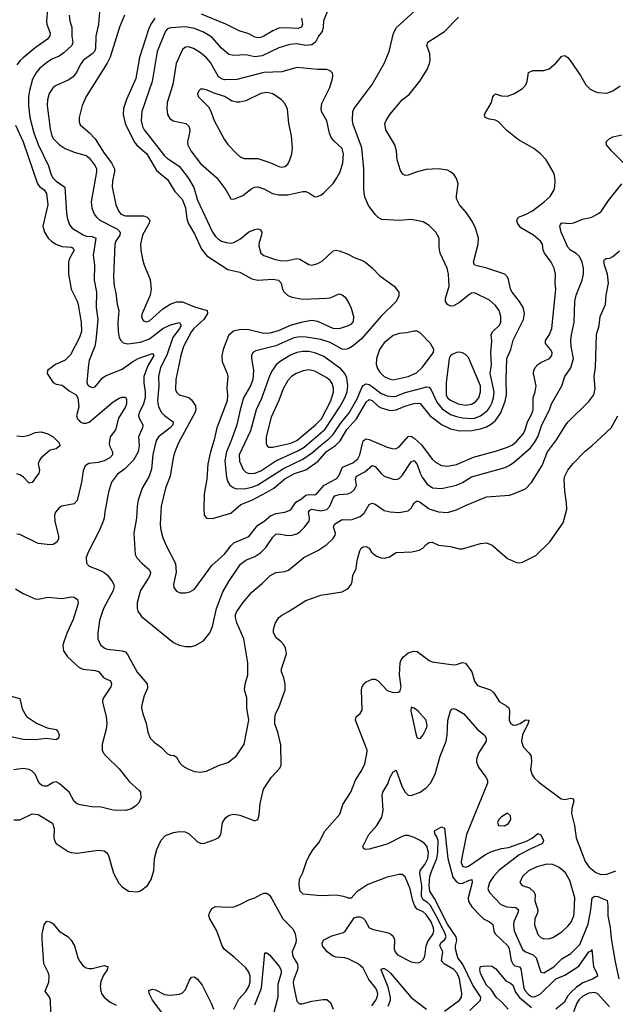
# Model space of a CAD drawing. Header units: inches. Extents: x 1682530 to 1839546, y 640742 to 791647.
# Tile 358 of 656: x 1730788 to 1734746, y 722022 to 728560. Entities that reach past the tile are written whole.
import ezdxf

# ---------------------------------------------------------------- set-up
doc = ezdxf.new("R2010")
doc.units = ezdxf.units.IN
doc.header["$MEASUREMENT"] = 0
doc.layers.add('B7732', color=7, linetype='Continuous')

msp = doc.modelspace()

# ---------------------------------------------------------------- linework, layer by layer
at = {"layer": 'B7732', "color": 5}
for points, elevation in [([(1732846, 728650), (1732807.5, 728552.5), (1732805.3, 728510), (1732797.6, 728482.4), (1732773.5, 728450), (1732753, 728410), (1732730, 728393.4), (1732690, 728388.8), (1732630, 728399), (1732583.9, 728396.1), (1732510, 728373.9), (1732399.7, 728320.3), (1732350, 728313.2), (1732290, 728326.5), (1732210, 728321.4), (1732178.7, 728330), (1732130, 728371.8), (1732064.7, 728444.7), (1732010, 728476.4), (1731950, 728501.6), (1731890, 728513.7), (1731793.2, 728506.8), (1731770, 728498.8), (1731757, 728483), (1731701.8, 728350), (1731668.8, 728150), (1731600.1, 727950), (1731595.8, 727890), (1731604.7, 727850), (1731614.2, 727830), (1731750, 727657.1), (1731770, 727638.6), (1731846.6, 727586.6), (1731907.6, 727510), (1731945.7, 727445.7), (1731970, 727361.7), (1732068.8, 727150), (1732090, 727119.7), (1732110, 727102), (1732130, 727090.2), (1732161.2, 727081.2), (1732190, 727077.4), (1732210, 727080.6), (1732254.8, 727105.2), (1732310, 727151.8), (1732350, 727168), (1732370.5, 727170.5), (1732386.8, 727166.8), (1732396.3, 727150), (1732395.5, 727130), (1732379, 727081), (1732378, 727058), (1732390.4, 727010), (1732410, 726993.7), (1732488.2, 726968.2), (1732530, 726959.8), (1732570, 726961), (1732630, 726974.7), (1732650, 726969.1), (1732710, 726934.3), (1732730, 726930.3), (1732770, 726940.3), (1732801.2, 726958.8), (1732870, 727024.9), (1732890, 727030.7), (1732910, 727024.9), (1732970, 727003.8), (1733010, 726980.4), (1733070, 726958.4), (1733090, 726944.9), (1733130, 726911.8), (1733180.3, 726860.3), (1733277.3, 726790), (1733307.7, 726750), (1733307.7, 726727.7), (1733288.8, 726690), (1733190, 726591.1), (1733058.8, 726441.2), (1733004.9, 726395.1), (1732970, 726374.6), (1732950, 726370.6), (1732930, 726373.2), (1732850, 726416.6), (1732790, 726437.1), (1732691.7, 726451.7), (1732650, 726453.4), (1732610, 726447.1), (1732490, 726394.2), (1732357.8, 726362.2), (1732337.1, 726350), (1732329.2, 726330.8), (1732328.3, 726311.7), (1732342.1, 726230), (1732337.2, 726170), (1732321.1, 726130), (1732274.8, 726050), (1732252.3, 725970), (1732231.3, 725870), (1732196.4, 725770), (1732162.4, 725690), (1732151.7, 725630), (1732162.4, 725522.4), (1732170.8, 725490.8), (1732183.9, 725470), (1732210, 725451.9), (1732230, 725446.1), (1732290, 725448.1), (1732330, 725456.3), (1732370, 725472.2), (1732540.8, 725579.2), (1732670, 725641.1), (1732734.2, 725685.8), (1732786.6, 725733.4), (1732843.3, 725776.7), (1732870, 725806.1), (1732920.4, 725879.6), (1732976.6, 725950), (1733030, 726043.5), (1733061.6, 726118.4), (1733070, 726131.6), (1733090, 726141.8), (1733110, 726137.9), (1733130, 726125.4), (1733190, 726079.1), (1733230, 726063.6), (1733270, 726057.6), (1733290, 726061), (1733350, 726085.1), (1733470, 726116.8), (1733490, 726121.9), (1733510, 726119.3), (1733522.8, 726102.8), (1733559.8, 726019.8), (1733595.5, 725975.5), (1733650, 725938.9), (1733690, 725924.4), (1733730, 725917.2), (1733790, 725912.6), (1733810, 725915.3), (1733849.6, 725930.4), (1733895.7, 725964.3), (1733912.9, 725987.1), (1733925.6, 726014.4), (1733936.6, 726050), (1733941.6, 726090), (1733914.9, 726210), (1733922.5, 726270), (1733919.2, 726350), (1733925, 726425), (1733921, 726470), (1733931.1, 726490), (1733973.5, 726530), (1733984.2, 726550), (1733986.2, 726590), (1733974.4, 726630), (1733950, 726663.5), (1733910, 726696.8), (1733810, 726745.6), (1733790, 726743.6), (1733770, 726731.5), (1733710, 726682.6), (1733670, 726660.5), (1733650, 726658.4), (1733630, 726669.5), (1733618.4, 726690), (1733617.6, 726710), (1733641, 726790), (1733637.2, 726870), (1733628.4, 726910), (1733581.7, 727010), (1733575.8, 727050), (1733574.7, 727110), (1733554.3, 727150), (1733510, 727194.7), (1733470, 727216.9), (1733390, 727233.6), (1733310, 727226), (1733194.2, 727234.2), (1733170, 727246), (1733150, 727266), (1733105.6, 727325.6), (1733081.4, 727381.4), (1733074, 727430), (1733073.8, 727570), (1733061.4, 727710), (1733004.6, 727864.6), (1732999.4, 727890), (1733000.9, 727950), (1733009.8, 727970), (1733129.2, 728129.2), (1733209.7, 728270), (1733242.6, 728350), (1733271.2, 728470), (1733291, 728509), (1733510, 728708.5)], 740), ([(1730973.2, 728630), (1730965.9, 728550), (1730968.1, 728530), (1730990.8, 728470.8), (1730987.9, 728452.1), (1730972.4, 728430), (1730890, 728373.1), (1730810, 728306.5), (1730791.4, 728290), (1730770, 728260.8)], 620), ([(1731317.3, 728610), (1731311.2, 728531.2), (1731293.4, 728450), (1731292.5, 728370), (1731285, 728350), (1731270, 728333.2), (1731210, 728288.5), (1731190, 728261.3), (1731166, 728210), (1731140.5, 728179.5), (1731110, 728158.2), (1731030, 728123.1), (1731010, 728109.7), (1730983.8, 728070), (1730971.8, 728028.2), (1730971, 727990), (1730990, 727834.8), (1731001.7, 727790), (1731012.1, 727770), (1731050, 727732), (1731090, 727704.5), (1731150, 727681.5), (1731230, 727658.9), (1731250, 727643.2), (1731290.1, 727590), (1731298, 727570), (1731298.7, 727550), (1731262.7, 727350), (1731267.6, 727310), (1731282.6, 727270), (1731297.6, 727250), (1731320.9, 727230), (1731437.8, 727170), (1731456.5, 727150), (1731453.5, 727130), (1731425.8, 727090), (1731421, 727070), (1731410.9, 726850.9), (1731416, 726790), (1731427.3, 726747.3), (1731436.5, 726670), (1731446.5, 726630), (1731439.7, 726550), (1731442.2, 726490), (1731450, 726450.8), (1731459.5, 726430), (1731474.8, 726414.8), (1731507.3, 726407.3), (1731590, 726418.3), (1731650, 726440.3), (1731739.9, 726510), (1731790, 726534.6), (1731849.2, 726549.2), (1731860.5, 726530), (1731851, 726510), (1731806.6, 726450), (1731766.5, 726333.5), (1731724.2, 726250), (1731710.7, 726190), (1731712.4, 726130), (1731704.8, 726030), (1731710.1, 725990), (1731730, 725952.6), (1731750, 725931.1), (1731808.9, 725890), (1731804.7, 725870), (1731787.8, 725850), (1731710.2, 725790), (1731694, 725766), (1731673.7, 725673.7), (1731664.8, 725575.2), (1731648.2, 725530), (1731602.6, 725450), (1731575.9, 725370), (1731569.2, 725330), (1731563.5, 725250), (1731546, 725150), (1731556.4, 725010), (1731566.5, 724986.5), (1731601.1, 724950), (1731648.9, 724910), (1731656.2, 724890), (1731653.5, 724870), (1731642.7, 724850), (1731590.1, 724770), (1731569.2, 724690), (1731567.7, 724650), (1731572.1, 724632.1), (1731598.4, 724598.4), (1731810, 724424.9), (1731847.2, 724407.2), (1731890, 724398.4), (1731930, 724397.1), (1731954.5, 724405.5), (1732010, 724435.5), (1732051.9, 724488.1), (1732070, 724530.8), (1732096.2, 724650), (1732138.7, 724761.3), (1732177.4, 724830), (1732255.4, 724944.6), (1732290, 724972.3), (1732350, 724995.9), (1732390, 725021.2), (1732424.4, 725055.6), (1732470, 725124.9), (1732490, 725143.9), (1732510, 725147.3), (1732556.6, 725136.6), (1732590, 725134.3), (1732630, 725146.7), (1732650, 725160.5), (1732681, 725190), (1732710.7, 725230), (1732714.4, 725250), (1732707.5, 725290), (1732715.9, 725304.1), (1732730, 725311), (1732790, 725299.6), (1732830, 725308.1), (1732849.5, 725330.5), (1732870, 725384), (1732882.2, 725397.8), (1732910, 725407.3), (1732967.9, 725412.1), (1732990, 725421.1), (1733010, 725438), (1733021.6, 725458.4), (1733025, 725470), (1733020.2, 725510), (1733025.5, 725530), (1733081.8, 725558.2), (1733130, 725599.7), (1733150, 725592.3), (1733190, 725546.3), (1733210, 725530.2), (1733269.3, 725509.3), (1733290, 725508.1), (1733310, 725514.7), (1733330, 725533.8), (1733390, 725625.2), (1733410, 725633), (1733430, 725607.2), (1733448.6, 725548.6), (1733461.8, 725521.8), (1733496.7, 725476.7), (1733532.1, 725452.1), (1733590, 725448), (1733690, 725468.7), (1733730, 725486.3), (1733790, 725523.7), (1734014.1, 725585.9), (1734041.1, 725598.9), (1734076, 725624), (1734183, 725717), (1734210, 725751.8), (1734231.9, 725790), (1734257.1, 725870), (1734308.9, 725970), (1734322, 726010), (1734389.8, 726130), (1734410.9, 726190), (1734451, 726249), (1734468.4, 726310), (1734452.9, 726390), (1734450.6, 726430), (1734455, 726470), (1734473.2, 726550), (1734477.8, 726690), (1734486.8, 726730), (1734525.3, 726830), (1734534, 726870), (1734535.5, 726910), (1734526.3, 726950), (1734507.9, 726987.9), (1734486.8, 727006.8), (1734448.2, 727030), (1734429.9, 727049.9), (1734386.2, 727150), (1734378, 727190), (1734380.7, 727199.3), (1734390, 727210.3), (1734447.9, 727207.9), (1734467.7, 727212.3), (1734530, 727236.5), (1734590, 727248.4), (1734629.7, 727270.3), (1734652.6, 727287.4), (1734700.9, 727359.1), (1734790, 727470.2)], 660), ([(1731116.6, 728590), (1731121.7, 728550), (1731133.9, 728510), (1731133.9, 728450), (1731140.6, 728410), (1731133.8, 728390), (1731080.7, 728339.3), (1731050, 728318.3), (1731002.6, 728297.4), (1730965.6, 728274.4), (1730922.7, 728237.3), (1730894.4, 728205.6), (1730873.9, 728166.1), (1730853.3, 728090), (1730846.7, 728050), (1730845.5, 727990), (1730855.9, 727910), (1730881, 727810), (1730911.7, 727731.7), (1730979.8, 727590), (1730997.5, 727530), (1731008.4, 727510), (1731030, 727487.2), (1731088.2, 727448.2), (1731098, 727278), (1731103.6, 727243.6), (1731118.2, 727198.2), (1731135.8, 727175.8), (1731210.7, 727130.7), (1731230, 727123.7), (1731270, 727121.2), (1731293.4, 727110), (1731276.8, 726996.8), (1731284.6, 726930), (1731283, 726830), (1731299.2, 726750), (1731295.1, 726650), (1731306.4, 726570), (1731294.5, 726430), (1731287.4, 726392.6), (1731250, 726296.2), (1731244.5, 726270), (1731234.4, 726154.4), (1731238.8, 726138.8), (1731244.7, 726130), (1731270, 726118), (1731290, 726122.4), (1731338.2, 726181.8), (1731362.6, 726197.4), (1731470, 726240.4), (1731539.3, 726290), (1731575.8, 726310), (1731670, 726343.1), (1731679.7, 726330), (1731638.4, 726261.6), (1731613.9, 726190), (1731612.6, 726150), (1731622.3, 726090), (1731622.1, 726050), (1731610.4, 726009.6), (1731581.5, 725950), (1731578.5, 725930), (1731583.7, 725910), (1731606, 725870), (1731604.8, 725850), (1731577.3, 725790), (1731581.3, 725730), (1731575.5, 725690), (1731545.2, 725634.8), (1731484.2, 725575.8), (1731437.9, 725542.1), (1731398.5, 725490), (1731377.5, 725422.5), (1731353.4, 725293.4), (1731350.3, 725250), (1731343.7, 725230), (1731318, 725170), (1731244.4, 725030), (1731230.4, 724990), (1731232.4, 724952.4), (1731250, 724930.7), (1731330, 724901.1), (1731350, 724888.9), (1731370.8, 724870.8), (1731402.7, 724830), (1731414.3, 724810), (1731416.5, 724796.5), (1731408.4, 724770), (1731344.7, 724650), (1731317.7, 724570), (1731307.7, 724487.7), (1731308.2, 724448.2), (1731324.9, 724410), (1731349.2, 724389.2), (1731370, 724381.5), (1731469.2, 724369.2), (1731490, 724362), (1731504.5, 724344.5), (1731568.7, 724228.7), (1731634.3, 724150), (1731637.6, 724122.4), (1731615.8, 724070), (1731599.1, 724010), (1731598, 723990), (1731606, 723950), (1731628, 723890), (1731638.8, 723830), (1731654.8, 723790), (1731682.6, 723762.6), (1731730, 723727.7), (1731770, 723686), (1731790, 723676.4), (1731813.7, 723673.7), (1731830, 723664), (1731850, 723627.3), (1731870, 723604.9), (1731904.9, 723584.9), (1731948.7, 723568.7), (1731990, 723564.4), (1732030, 723570.4), (1732110, 723608), (1732170, 723628.7), (1732225.4, 723670), (1732279.7, 723750), (1732310.8, 723910), (1732296.9, 723990), (1732297.2, 724057.2), (1732282.6, 724110), (1732287.3, 724147.3), (1732304.1, 724210), (1732303.9, 724290), (1732278.2, 724450), (1732230, 724555.4), (1732221.4, 724590), (1732222.6, 724610), (1732230.4, 724629.6), (1732270, 724687.2), (1732330, 724758), (1732401.8, 724818.2), (1732450, 724867.2), (1732490, 724888.9), (1732550, 724896.9), (1732574.3, 724905.7), (1732676.2, 724990), (1732770, 725036.1), (1732830, 725074.9), (1732870, 725114.6), (1732883.7, 725136.3), (1732887.2, 725150), (1732874, 725190), (1732878.8, 725210), (1732930, 725242.1), (1732990, 725238.2), (1733050, 725261.3), (1733076.3, 725283.7), (1733110, 725341.3), (1733129.8, 725350.2), (1733150, 725342.4), (1733210, 725301.5), (1733250, 725292.6), (1733310, 725287.7), (1733370, 725299.6), (1733390, 725317), (1733410, 725352.4), (1733430, 725365.5), (1733450, 725356.6), (1733510, 725313.1), (1733530, 725305), (1733570, 725291.8), (1733630, 725288.2), (1733690, 725304.7), (1733750, 725334.2), (1733890, 725391), (1734043.7, 725403.7), (1734070, 725411.2), (1734150, 725444.6), (1734190, 725486), (1734259.9, 725600.1), (1734294.6, 725690), (1734354.4, 725770), (1734418.2, 725870), (1734433.3, 725890), (1734570, 726024), (1734603.1, 726070), (1734611.9, 726110), (1734606, 726190), (1734613.2, 726250), (1734619.8, 726470), (1734637.7, 726530), (1734644.8, 726590), (1734679.8, 726670), (1734684.1, 726730), (1734700.2, 726810), (1734693.6, 726870), (1734673.6, 726930), (1734670, 726958), (1734673.1, 726966.9), (1734685.7, 726974.3), (1734710, 726977.7), (1734730, 726986.7), (1734774.1, 727025.9)], 640), ([(1731485.1, 728590), (1731450.8, 728510), (1731390, 728311.1), (1731368.9, 728271.1), (1731229.1, 728050), (1731204, 727990), (1731183.6, 727910), (1731182.8, 727882.8), (1731190, 727861.6), (1731250, 727810.2), (1731290, 727768.3), (1731350, 727673.5), (1731397.6, 727610), (1731417.8, 727570), (1731418.4, 727550), (1731405.1, 727490), (1731401.7, 727450), (1731426, 727330), (1731443.5, 727290), (1731460.7, 727270), (1731490, 727257.2), (1731610, 727257.1), (1731635.8, 727250), (1731652.2, 727230), (1731647.5, 727210), (1731603, 727130), (1731591.2, 727070), (1731592.3, 727030), (1731603.9, 726970), (1731615.6, 726930), (1731655.8, 726835.8), (1731660.9, 726770), (1731655.2, 726730), (1731602, 726610), (1731598, 726590), (1731603.2, 726570), (1731610, 726561.7), (1731630, 726554.9), (1731650, 726560.7), (1731739.4, 726640.6), (1731787.7, 726672.3), (1731830, 726687.5), (1731870, 726687.3), (1731950, 726653.1), (1732034.3, 726630), (1732035.2, 726610), (1732011.9, 726570), (1731945, 726510), (1731929.6, 726490), (1731877, 726390), (1731858.7, 726330), (1731826.3, 726170), (1731824.4, 726104.4), (1731830, 726087.9), (1731848.6, 726068.6), (1731911.3, 726051.3), (1731930, 726036.9), (1731955.2, 725995.2), (1731958, 725970), (1731951.6, 725950), (1731843.7, 725750), (1731818.3, 725690), (1731807.4, 725650), (1731787.1, 725530), (1731756, 725450), (1731727.4, 725330), (1731722.2, 725210), (1731725.8, 725170), (1731740.1, 725120.1), (1731763.8, 725063.8), (1731824.4, 724950), (1731827.7, 724892.3), (1731809.1, 724809.1), (1731812.2, 724790), (1731830, 724766), (1731854.7, 724754.7), (1731890, 724753.4), (1731919, 724761), (1731950, 724778.9), (1732064.5, 724935.5), (1732148.5, 725011.5), (1732190, 725066.8), (1732210, 725086), (1732311.1, 725128.9), (1732370, 725202.7), (1732410, 725227.8), (1732453.6, 725266.4), (1732490, 725281.7), (1732550, 725290.8), (1732579.3, 725300.7), (1732592.3, 725310), (1732624, 725356), (1732661.6, 725378.4), (1732690, 725403.3), (1732710, 725408.4), (1732750, 725405.9), (1732770, 725420.1), (1732811.2, 725470), (1732890, 725512), (1732908.2, 725531.8), (1732932, 725590), (1733002.3, 725617.7), (1733035.5, 725644.5), (1733048.9, 725671.1), (1733070, 725763.2), (1733090, 725776.8), (1733110, 725772.2), (1733230, 725721.7), (1733270, 725711), (1733290, 725713.7), (1733310, 725724.7), (1733370, 725792.1), (1733390, 725794.8), (1733410, 725782), (1733457.7, 725737.7), (1733530, 725641.6), (1733550, 725621.5), (1733590, 725599), (1733630, 725595.5), (1733690, 725607.6), (1733804, 725656), (1733950, 725695.1), (1734030, 725722.1), (1734061.9, 725738.1), (1734090, 725759.2), (1734134.5, 725810), (1734144.7, 725830), (1734162.2, 725890), (1734190, 725939.1), (1734201.1, 725970), (1734200.4, 726050), (1734213.1, 726090), (1734219, 726130), (1734203.2, 726210), (1734203.9, 726230), (1734212.4, 726250), (1734230, 726270.2), (1734250, 726284), (1734308, 726310), (1734324.5, 726330), (1734325.3, 726350), (1734316.2, 726370), (1734282.9, 726410), (1734281.4, 726430), (1734309.1, 726470.9), (1734323.2, 726510), (1734351.3, 726770), (1734345.7, 726810), (1734348, 726870), (1734339.8, 726910), (1734320.2, 726950), (1734274.8, 727010), (1734266.6, 727030), (1734263.1, 727070), (1734249.7, 727090), (1734203.1, 727130), (1734118.7, 727178.7), (1734096.5, 727210), (1734090.8, 727230), (1734102, 727250), (1734150, 727267.1), (1734194.8, 727290), (1734273.5, 727350), (1734313.3, 727386.7), (1734339.7, 727430), (1734345.1, 727450), (1734345.7, 727490), (1734341.7, 727530), (1734334, 727550), (1734285.4, 727630), (1734248.3, 727670), (1734205, 727705), (1734102.5, 727762.5), (1734024.4, 727824.4), (1733970, 727881.6), (1733950, 727893), (1733910, 727899.7), (1733882, 727910), (1733877.4, 727930), (1733924.1, 728010), (1733932.5, 728047.5), (1733940.1, 728059.9), (1733950, 728068), (1733990, 728054), (1734030, 728052.6), (1734077, 728070), (1734130, 728103.1), (1734152.2, 728127.8), (1734160.5, 728150), (1734170, 728210.4), (1734197.4, 728222.6), (1734270, 728222.6), (1734306.1, 728233.9), (1734350, 728271.8), (1734390, 728318.9), (1734410, 728322.3), (1734430, 728310.2), (1734445.5, 728290), (1734514.9, 728190), (1734550, 728128.4), (1734579.9, 728099.9), (1734610, 728082.4), (1734630, 728075.8), (1734690, 728072.7), (1734730, 728088.2), (1734778.7, 728121.3)], 680), ([(1731686.7, 728570), (1731659.8, 728530), (1731644.4, 728495.6), (1731584.7, 728310), (1731558.8, 728170), (1731497.4, 728030), (1731477.9, 727970), (1731475.2, 727930), (1731487.8, 727870), (1731548.9, 727750), (1731566.9, 727726.9), (1731631.8, 727670), (1731697.9, 727557.9), (1731770, 727498.9), (1731818.8, 727418.8), (1731867.6, 727367.6), (1731888.8, 727310), (1731898.6, 727238.6), (1731908, 727210), (1731950, 727138.9), (1731996, 727036), (1732032.1, 726992.1), (1732170, 726902), (1732250, 726884.4), (1732330, 726840.2), (1732370, 726831.5), (1732470, 726837.5), (1732506.7, 726830), (1732524.5, 726810), (1732533.6, 726770), (1732545.2, 726750), (1732568.8, 726728.8), (1732596.8, 726716.8), (1732670, 726705.4), (1732829.7, 726710.3), (1732850, 726713.7), (1732910, 726739.3), (1732930, 726733.4), (1732950, 726717.3), (1732970, 726687.3), (1732990, 726644.9), (1733007.1, 726590), (1733003.8, 726556.2), (1732990, 726538.5), (1732970, 726526.6), (1732910, 726508.4), (1732870, 726509.3), (1732770, 726555.4), (1732730, 726562.3), (1732668.1, 726551.9), (1732591.6, 726531.6), (1732506.1, 726493.9), (1732450, 726478.1), (1732410, 726476.1), (1732310, 726500.8), (1732256.9, 726503.1), (1732208.2, 726491.8), (1732176.3, 726463.7), (1732139.5, 726370), (1732130.9, 726330), (1732134, 726290), (1732167.7, 726210), (1732171.3, 726190), (1732163.8, 726116.2), (1732169.5, 726069.5), (1732167.5, 726030), (1732097.2, 725850), (1732079.8, 725770), (1732055, 725690), (1732037.2, 725610), (1732030.8, 725510), (1732014, 725410), (1732011.5, 725311.5), (1732014.9, 725270), (1732030.2, 725250.2), (1732070, 725247.8), (1732190, 725283.9), (1732258.3, 725341.7), (1732330, 725370.1), (1732430, 725421.9), (1732475.7, 725450), (1732550, 725512.3), (1732613.6, 725546.4), (1732689.4, 725570.6), (1732772.2, 725627.8), (1732827.4, 725692.6), (1732886.5, 725733.5), (1732917.3, 725762.7), (1732961.6, 725838.4), (1733025.9, 725910), (1733090, 726019.5), (1733110, 726037.3), (1733130, 726031.1), (1733170, 725994.4), (1733190, 725982.6), (1733250, 725965.8), (1733290, 725969.6), (1733347, 725993), (1733410, 726012), (1733430, 726014.8), (1733450, 726010.6), (1733512.9, 725932.9), (1733590, 725871.2), (1733650, 725842.6), (1733710, 725831), (1733792.9, 725832.9), (1733850, 725843.2), (1733890, 725856.5), (1733924.2, 725875.8), (1733950, 725898), (1733985.6, 725950), (1734013.8, 726026.2), (1734023.4, 726070), (1734021.1, 726170), (1734026.1, 726310), (1734052.6, 726370), (1734067.9, 726432.1), (1734136.1, 726570), (1734142.8, 726610), (1734134, 726650), (1734110, 726688.8), (1734059.8, 726750), (1734049.8, 726770), (1734035.7, 726835.7), (1734029.8, 726850), (1734011.1, 726870), (1733893, 726910), (1733810.7, 726930.7), (1733803.7, 726950), (1733835, 727070), (1733836.2, 727110), (1733816.6, 727176.6), (1733797.3, 727217.3), (1733757.8, 727277.8), (1733711.5, 727331.5), (1733691, 727370), (1733689.8, 727390), (1733700.9, 727470), (1733690, 727506.6), (1733674.3, 727530), (1733650.7, 727550.7), (1733630, 727561), (1733569.8, 727569.8), (1733490, 727565.6), (1733429.4, 727550.6), (1733370, 727527.3), (1733350, 727526.6), (1733334.9, 727534.9), (1733319.3, 727559.3), (1733296.4, 727630), (1733292.6, 727690), (1733281.7, 727730), (1733221.5, 727830), (1733215.4, 727870), (1733222.6, 727890), (1733248.4, 727930), (1733330, 728028.4), (1733376.8, 728063.2), (1733447.7, 728152.3), (1733495.4, 728230), (1733511.6, 728268.4), (1733515.3, 728290), (1733513.8, 728333.8), (1733493.7, 728390), (1733501.1, 728410), (1733610, 728480.9), (1733703.2, 728576.8)], 720), ([(1732661, 728570), (1732666.4, 728530), (1732661.7, 728510), (1732637.5, 728502.5), (1732550, 728506.9), (1732510, 728503.2), (1732470, 728486.9), (1732410, 728450.4), (1732390, 728441.3), (1732370, 728439), (1732350, 728444.5), (1732310, 728466.3), (1732245.9, 728485.9), (1732158.7, 728530), (1731996.9, 728596.9)], 720), ([(1730760.9, 727860.9), (1730810, 727750.2), (1730906, 727470), (1730922, 727450), (1730951.4, 727430), (1730966.9, 727406.9), (1730973.9, 727330), (1730942.2, 727190), (1730952.1, 727150), (1730977.7, 727110), (1730998.4, 727090), (1731029.2, 727070), (1731070, 727055.3), (1731132.7, 727050), (1731143.2, 727043.2), (1731149.3, 727030), (1731117.7, 726970), (1731111.9, 726950), (1731113, 726870), (1731130.2, 726770), (1731170, 726690.4), (1731175.5, 726670), (1731196.8, 726550), (1731197.8, 726490), (1731184.7, 726450), (1731125.8, 726334.2), (1731090, 726299.6), (1731026, 726270), (1730972, 726230), (1730971.3, 726210), (1731010, 726151.3), (1731030, 726141), (1731070, 726134), (1731116.1, 726096.1), (1731164.2, 726070), (1731174.5, 726050), (1731180.3, 725990), (1731165.1, 725930), (1731171.6, 725910), (1731180.4, 725900.4), (1731190, 725890.9), (1731210, 725882), (1731230, 725880.7), (1731250, 725887.2), (1731410, 726022.4), (1731450, 726046.5), (1731470, 726054), (1731490, 726054), (1731497.3, 726037.3), (1731497.2, 726010), (1731490.9, 725990), (1731445.3, 725914.7), (1731423.8, 725836.2), (1731388.5, 725790), (1731383.4, 725743.4), (1731386.5, 725726.5), (1731404.9, 725690), (1731404.7, 725670), (1731386.5, 725650), (1731350, 725631.2), (1731310, 725619.9), (1731247.1, 725612.9), (1731222.9, 725597.1), (1731210, 725564), (1731198.5, 725490), (1731170, 725367.1), (1731150, 725345.3), (1731068.4, 725330), (1731050, 725318.5), (1731026.7, 725290), (1731020.2, 725270), (1731022.4, 725230), (1731046.7, 725130), (1731045.2, 725110), (1731035.3, 725090), (1731010, 725076.1), (1730990, 725073.6), (1730910, 725082.6), (1730790, 725141), (1730770, 725144.7)], 620), ([(1734815.3, 727595.3), (1734720.3, 727690), (1734687.8, 727730), (1734686, 727750), (1734704.2, 727770), (1734730, 727783.2), (1734790, 727795.2)], 660), ([(1730750, 723246.7), (1730790, 723246.3), (1730870, 723286), (1730910, 723282.4), (1731005.7, 723225.7), (1731018, 723190), (1731015.3, 723130), (1731019.5, 723110), (1731030, 723090.7), (1731110, 723037.6), (1731130, 723030.3), (1731170, 723026.7), (1731310, 723046.7), (1731350, 723040.9), (1731367.4, 723027.4), (1731377.7, 723010), (1731412.4, 722892.4), (1731446.8, 722826.8), (1731470, 722801.6), (1731510, 722774.4), (1731570, 722768.2), (1731590, 722774.8), (1731637.2, 722810), (1731662.7, 722850), (1731679.5, 722910), (1731684.5, 722990), (1731698.4, 723050), (1731727.2, 723112.8), (1731757.3, 723142.7), (1731810, 723162.3), (1731850, 723168.9), (1731886.7, 723166.7), (1731913.6, 723153.6), (1731970, 723100.3), (1731990, 723091.8), (1732010, 723090.3), (1732084.2, 723115.8), (1732111.8, 723130), (1732124.2, 723150), (1732135.4, 723230), (1732157.5, 723262.5), (1732180.8, 723279.2), (1732210, 723283.8), (1732250, 723277.5), (1732350, 723240.7), (1732370, 723248.8), (1732379.1, 723280.9), (1732384.9, 723355.1), (1732408.2, 723451.8), (1732462, 723530), (1732517.4, 723590), (1732525.4, 723610), (1732524.1, 723744.1), (1732504, 723830), (1732484.1, 723884.1), (1732482.4, 723917.6), (1732488.5, 723951.5), (1732510, 723993), (1732552.4, 724110), (1732551, 724150), (1732543.9, 724190), (1732528.5, 724230), (1732528.6, 724250), (1732561.3, 724350), (1732553.6, 724390), (1732542.4, 724410), (1732525.6, 724430), (1732490, 724458.7), (1732475.1, 724490), (1732474.8, 724510), (1732484.8, 724550), (1732509.7, 724590), (1732530, 724607), (1732575.1, 724630), (1732690, 724703.2), (1732790, 724738.3), (1732930, 724760.3), (1732970, 724783), (1732989.6, 724810), (1732997, 724830), (1733000.9, 724870), (1733023.3, 724916.7), (1733030.7, 724970), (1733047.2, 725032.8), (1733056.2, 725050), (1733070, 725058.9), (1733090, 725061.3), (1733110, 725050.5), (1733125.3, 725025.3), (1733158.6, 724998.6), (1733190, 724986.7), (1733210, 724985.5), (1733245.4, 724994.6), (1733290, 725022.6), (1733393.5, 725026.5), (1733442.9, 725037.1), (1733467.9, 725052.1), (1733490, 725075.8), (1733510, 725088.2), (1733530, 725090.3), (1733572, 725070), (1733650, 725062.6), (1733710, 725047.3), (1733730, 725047.3), (1733850, 725082), (1733890, 725086), (1733926.8, 725070), (1734030, 724983), (1734090, 724956.3), (1734110, 724953), (1734130, 724957.6), (1734217.3, 725002.7), (1734310, 725092.4), (1734399.7, 725220.3), (1734423.1, 725310), (1734421.7, 725350), (1734409.8, 725429.8), (1734407.1, 725510), (1734410.6, 725530), (1734430.6, 725570), (1734466.1, 725613.9), (1734544.9, 725695.1), (1734589.7, 725730), (1734719.3, 725850), (1734763, 725930)], 620), ([(1730770, 725797.7), (1730810, 725793), (1730850, 725802.2), (1730890, 725820.1), (1730930, 725822.9), (1730975.6, 725810), (1731009.4, 725790), (1731049.2, 725750), (1731055.2, 725730), (1731030, 725711.7), (1730990, 725701.6), (1730930.2, 725650), (1730916.9, 725630), (1730911, 725610), (1730919.1, 725570), (1730914.4, 725550), (1730870, 725487.3), (1730850, 725483.4), (1730810, 725525.4), (1730790, 725538.7), (1730770, 725543.8)], 580), ([(1730760.5, 724780.5), (1730810.2, 724750.2), (1730890, 724714.9), (1730910, 724711.7), (1730974.5, 724725.5), (1731070, 724717.5), (1731130, 724728), (1731150, 724725.2), (1731172.6, 724710), (1731176.2, 724690), (1731172.6, 724670), (1731143, 724577), (1731102.7, 724490), (1731080.7, 724430), (1731075.1, 724404.9), (1731079, 724370), (1731104.6, 724330), (1731180.9, 724260.9), (1731207.4, 724247.4), (1731290, 724238.9), (1731312.4, 724232.4), (1731347, 724190), (1731390.3, 724170), (1731398.8, 724150), (1731394.4, 724130), (1731340.2, 724050), (1731338.5, 724030), (1731362.6, 723930), (1731366.2, 723890), (1731361.6, 723850), (1731335.6, 723750), (1731336, 723710), (1731345.7, 723690), (1731362.6, 723670), (1731450, 723586.3), (1731518.6, 723498.6), (1731581.6, 723441.6), (1731590.3, 723430), (1731592.7, 723390), (1731580.7, 723359.3), (1731560.8, 723339.2), (1731530, 723319.8), (1731490, 723308.7), (1731410, 723310.7), (1731330, 723331.1), (1731266.5, 723333.5), (1731190, 723345.7), (1731170, 723353.5), (1731149.2, 723369.2), (1731115.7, 723430), (1731050, 723488.1), (1731030, 723498.4), (1731022.5, 723497.5), (1731010, 723495.3), (1730970, 723471.2), (1730950, 723469.9), (1730934.3, 723474.3), (1730916.8, 723490), (1730890.5, 723550), (1730871.8, 723570), (1730850, 723580.8), (1730810, 723588.7), (1730750, 723579.8)], 620), ([(1733128.6, 722011.4), (1733155.2, 722050), (1733164.4, 722070), (1733167.4, 722090), (1733164.1, 722110), (1733154.4, 722130), (1733107.1, 722187.1), (1733070, 722262.4), (1733036.8, 722290), (1732970, 722324.8), (1732949.3, 722330.7), (1732890, 722335.6), (1732870, 722342.3), (1732831.2, 722370), (1732799.7, 722410), (1732797.6, 722430), (1732809.7, 722450.3), (1732863, 722477), (1732940.1, 722499.9), (1732951.6, 722508.4), (1733010, 722596), (1733030, 722604), (1733050, 722602), (1733070, 722593.4), (1733082, 722582), (1733110.7, 722530), (1733138.5, 722518.5), (1733230, 722499), (1733251.7, 722490), (1733270, 722474.9), (1733279, 722450), (1733276.5, 722390), (1733282, 722370), (1733298.7, 722350), (1733390, 722305.2), (1733430, 722296.5), (1733450, 722301.3), (1733470, 722319.5), (1733480.2, 722339.8), (1733488.8, 722410), (1733501.1, 722438.9), (1733536, 722490), (1733539.9, 722510), (1733537.3, 722530), (1733521.9, 722570), (1733490, 722618.5), (1733470, 722635.8), (1733430, 722654.1), (1733413.4, 722673.4), (1733400.3, 722710), (1733382.4, 722790), (1733350, 722867.6), (1733330, 722885.1), (1733310, 722885.1), (1733230, 722866.3), (1733102, 722818), (1733027.7, 722770), (1732990, 722726), (1732970, 722726), (1732969.1, 722729.1), (1732938.7, 722738.7), (1732890, 722746.3), (1732790, 722742), (1732672.7, 722752.7), (1732652.7, 722772.7), (1732646, 722810), (1732646.6, 722853.4), (1732670, 722898), (1732693.3, 722970), (1732711.9, 723008.1), (1732738.3, 723050), (1732779.6, 723100.4), (1732814, 723170), (1732914.3, 723285.7), (1732935.1, 723350), (1732988.6, 723431.4), (1733018.5, 723510), (1733062.5, 723577.5), (1733080.5, 723619.5), (1733095.7, 723684.3), (1733096, 723710), (1733020.5, 723910), (1733022.9, 723930), (1733050, 723953.4), (1733064.2, 723975.8), (1733060.3, 724110), (1733063.2, 724130), (1733074.5, 724150), (1733090, 724163.2), (1733130, 724181.3), (1733150, 724180.9), (1733170.2, 724170.2), (1733230, 724107), (1733270, 724092.7), (1733305.6, 724094.4), (1733315.5, 724104.5), (1733322, 724130), (1733312, 724210), (1733317.2, 724290), (1733323.8, 724310), (1733337.8, 724330), (1733370, 724356.8), (1733407.4, 724367.4), (1733430, 724364.2), (1733510, 724305.7), (1733530, 724296), (1733670, 724277.4), (1733690, 724278.6), (1733730, 724291.9), (1733750, 724287.5), (1733792.2, 724230), (1733810, 724167.3), (1733830, 724138.4), (1733917.1, 724110), (1733938, 724090), (1733976.4, 724030), (1734023.7, 724003.7), (1734038, 723990), (1734043.6, 723970), (1734041.2, 723910), (1734050, 723888.9), (1734070, 723875.8), (1734090, 723877.8), (1734113.2, 723886.8), (1734150, 723911.8), (1734170.4, 723910), (1734166.4, 723890), (1734128.1, 723811.9), (1734121.7, 723770), (1734132.9, 723732.9), (1734173.4, 723690), (1734185.7, 723670), (1734188.8, 723630), (1734183.4, 723583.4), (1734192, 723550), (1734207, 723527), (1734237.8, 723497.8), (1734385.7, 723385.7), (1734410, 723383.1), (1734450, 723391.7), (1734465.8, 723385.8), (1734470.3, 723370), (1734456.7, 723323.3), (1734455.8, 723290), (1734475.2, 723210), (1734486.7, 723126.7), (1734545.2, 722970), (1734572.1, 722932.1), (1734617.4, 722897.4), (1734650, 722885), (1734690, 722887.1), (1734750, 722908.7)], 580), ([(1730730, 724067.4), (1730790, 724052), (1730803.4, 723983.4), (1730833.6, 723933.6), (1730898.9, 723890), (1730970, 723858), (1731030, 723846.7), (1731044.2, 723830), (1731050, 723811), (1731046.4, 723790), (1731030, 723779.1), (1730966.2, 723786.2), (1730890, 723777.9), (1730810, 723780.3), (1730730, 723797.3)], 580), ([(1733610, 721977.7), (1733710.4, 722049.6), (1733723.2, 722070), (1733725.1, 722094.9), (1733718, 722150), (1733710, 722190.9), (1733694.3, 722230), (1733672.7, 722252.7), (1733608, 722290), (1733591.6, 722310), (1733599.5, 722370), (1733580.7, 722410), (1733587, 722430), (1733611.9, 722450), (1733618.1, 722461.9), (1733620.9, 722470), (1733616.2, 722490), (1733567.5, 722590), (1733517.7, 722677.7), (1733498.4, 722698.4), (1733470, 722715.4), (1733457.1, 722737.1), (1733460.1, 722810), (1733446, 722890), (1733449.9, 722910.1), (1733481, 722950), (1733499, 722990), (1733505, 723030), (1733492.9, 723072.9), (1733478.2, 723090), (1733448.6, 723110), (1733410, 723130.4), (1733370, 723143.6), (1733350, 723142.7), (1733330, 723135.7), (1733230, 723086), (1733110, 723051.8), (1733088, 723050), (1733075.5, 723055.5), (1733067.3, 723070), (1733108, 723150), (1733162, 723210), (1733195.3, 723264.7), (1733203.9, 723310), (1733197.3, 723410), (1733201.7, 723430), (1733233.9, 723486.1), (1733250, 723530.6), (1733270, 723566.8), (1733290, 723578), (1733326.3, 723470), (1733350, 723430.4), (1733370, 723411.8), (1733390, 723408.9), (1733450, 723431.3), (1733490, 723459), (1733518.2, 723490), (1733548.6, 723551.4), (1733583, 723670), (1733622.8, 723770), (1733629.3, 723810), (1733634, 723906), (1733650, 723971.3), (1733658.6, 723981.4), (1733670, 723985.5), (1733690, 723978.9), (1733738.5, 723950), (1733828.8, 723848.8), (1733877.4, 723810), (1733888.8, 723790), (1733887.2, 723770), (1733836.2, 723690), (1733823.5, 723650), (1733824.3, 723630), (1733837, 723597), (1733885.2, 723530), (1733895.5, 723510), (1733897.6, 723490), (1733757.3, 723150), (1733723.6, 722983.6), (1733722.7, 722962.7), (1733730, 722938.7), (1733750, 722932.4), (1733770, 722939.4), (1733882.9, 723017.1), (1733923.7, 723036.3), (1733990, 723055.9), (1734036.4, 723063.6), (1734155, 723105), (1734194.2, 723125.8), (1734230, 723156.4), (1734250, 723148), (1734268.8, 723110), (1734262, 723090), (1734184.4, 723055.6), (1734106, 723014), (1733971.1, 722910), (1733935.9, 722870), (1733910, 722830.8), (1733899, 722790), (1733910, 722765.2), (1733984.2, 722684.2), (1734024.9, 722670), (1734084.3, 722664.3), (1734102, 722650), (1734099.2, 722630), (1734071.8, 722570), (1734069.5, 722549.5), (1734074.5, 722510), (1734130, 722386), (1734149.7, 722369.7), (1734199.3, 722350), (1734219.5, 722330), (1734250, 722236.3), (1734270, 722230.3), (1734338.4, 722270), (1734390, 722325), (1734450, 722359), (1734510, 722419.3), (1734566.6, 722553.4), (1734584.1, 722650), (1734592.8, 722730), (1734610, 722741.2), (1734630, 722737.5), (1734690.7, 722710.7), (1734696.1, 722676.1), (1734697.1, 722610), (1734712.8, 722532.8), (1734718.6, 722458.6), (1734744.2, 722304.2), (1734770, 722190.5)], 560), ([(1733778.6, 721981.4), (1733849.9, 722050), (1733852.6, 722070), (1733798.7, 722150), (1733730.2, 722290.2), (1733699.1, 722330), (1733684.9, 722390), (1733684.4, 722410), (1733693.3, 722446.7), (1733688.9, 722470), (1733630, 722554.1), (1733544.5, 722724.5), (1733513.9, 722773.9), (1733509, 722810), (1733514.3, 722870), (1733526.3, 722910), (1733560.4, 722990), (1733566.2, 723030), (1733569, 723109), (1733558.7, 723138.7), (1733549.7, 723150.3), (1733545.3, 723174.7), (1733590, 723200.4), (1733610, 723190.7), (1733633.8, 722990), (1733666.4, 722866.4), (1733690, 722835.8), (1733710, 722824.6), (1733733.4, 722826.6), (1733770, 722844.3), (1733792.4, 722850), (1733795.3, 722830), (1733768.4, 722730), (1733770, 722704.9), (1733792.7, 722670), (1733850, 722609.3), (1733870.6, 722590.6), (1733910.3, 722570), (1733931.9, 722551.9), (1733938.4, 722510), (1733947.4, 722490), (1734031.4, 722411.4), (1734039.7, 722390), (1734053.4, 722313.4), (1734064.8, 722290), (1734078.3, 722278.3), (1734110.1, 722270.1), (1734118.8, 722258.8), (1734138, 722130), (1734148.2, 722110), (1734170, 722088.3), (1734190, 722074.9), (1734210, 722070.9), (1734246.6, 722090), (1734349.7, 722190.3), (1734410, 722216.6), (1734503.7, 722276.3), (1734570, 722370.2), (1734584.6, 722375.4), (1734590, 722386.8), (1734601.3, 722270), (1734622.6, 722230), (1734627.6, 722210), (1734595.3, 722190), (1734530, 722164.2), (1734485.8, 722134.2), (1734450, 722101.6), (1734430, 722077.6), (1734405.5, 722034.5), (1734351.7, 721990)], 540), ([(1732210, 721990.4), (1732243.6, 722056.4), (1732290, 722107.9), (1732310, 722140.3), (1732320.5, 722170), (1732319.9, 722210), (1732310, 722235.8), (1732290, 722264.8), (1732214.2, 722334.2), (1732150, 722385.1), (1732133.3, 722410), (1732098.2, 722510), (1732051.1, 722590), (1732045.1, 722610), (1732048.7, 722630), (1732061, 722650), (1732070, 722661.1), (1732090, 722671.6), (1732170, 722666.5), (1732210, 722669.3), (1732250, 722684.9), (1732310, 722716.9), (1732350, 722729), (1732390, 722751.7), (1732410, 722759.5), (1732430, 722759.5), (1732447.5, 722747.5), (1732463.6, 722723.6), (1732536.3, 722590), (1732602.7, 722522.7), (1732617.6, 722490), (1732624.9, 722450), (1732622, 722430), (1732599.6, 722370), (1732599.7, 722350), (1732606.4, 722330), (1732632.2, 722292.2), (1732636.8, 722270), (1732633.9, 722250), (1732609.4, 722190), (1732606.3, 722170), (1732607.4, 722147.4), (1732630, 722042.8), (1732646.4, 722026.4), (1732665.7, 722025.7), (1732730, 722043.9), (1732805.2, 722054.8), (1732830, 722053.2), (1732853.1, 722033.1), (1732871, 721990)], 580), ([(1730995.4, 721970), (1730991.6, 722050), (1730986.2, 722070), (1730957.3, 722110), (1730981.6, 722170), (1730984.8, 722210), (1730979.3, 722230), (1730947.6, 722290), (1730936.8, 722450), (1730938.4, 722490), (1730949.8, 722550.2), (1730963.7, 722570), (1730970, 722574), (1730990, 722570.3), (1731010, 722556.4), (1731050, 722508), (1731110, 722470.4), (1731130, 722448.4), (1731151.5, 722411.5), (1731175, 722330), (1731186.6, 722306.6), (1731210, 722278.2), (1731230, 722265.4), (1731250, 722260.2), (1731270, 722260.6), (1731350, 722279.1), (1731373.2, 722273.2), (1731368.9, 722250), (1731345, 722215), (1731326.9, 722173.1), (1731323.5, 722143.5), (1731327.6, 722110), (1731334.9, 722090), (1731350, 722068.5), (1731390, 722035.8), (1731430, 722016.5)], 580), ([(1732350, 722019.7), (1732394.8, 722130), (1732416.4, 722363.6), (1732430, 722364.4), (1732450, 722347.7), (1732514.4, 722270), (1732525.9, 722245.9), (1732526.3, 722230), (1732503.7, 722156.3), (1732504, 722070), (1732457.7, 721890)], 560), ([(1734033, 721990), (1733995.1, 722035.1), (1733953.3, 722070), (1733920, 722120), (1733889.2, 722150), (1733850, 722226), (1733846, 722254), (1733850, 722274), (1733882, 722278), (1733925.6, 722274.4), (1733950, 722260.7), (1734018, 722178), (1734050, 722162.3), (1734064.3, 722150), (1734082.4, 722102.4), (1734108.4, 722068.4), (1734190, 722001.6)], 520), ([(1731739.1, 721959.1), (1731670.6, 722050), (1731649.8, 722090), (1731646.8, 722110), (1731650, 722115.3), (1731670, 722122.6), (1731690, 722117.4), (1731750, 722087.3), (1731790, 722083.2), (1731850, 722090.2), (1731870, 722098.2), (1731890, 722119.6), (1731916.9, 722183.1), (1731930, 722202.7), (1731950, 722203.9), (1731970, 722189.2), (1731999.8, 722150), (1732060.7, 722030), (1732076.5, 721990)], 580), ([(1733235.7, 722010), (1733251.1, 722048.9), (1733251.1, 722070), (1733235.7, 722135.7), (1733189.1, 722250), (1733190, 722256), (1733200.7, 722259.3), (1733210, 722259.3), (1733230, 722248.5), (1733253, 722230), (1733390, 722066.6), (1733491.5, 721990)], 560), ([(1734706.5, 722006.5), (1734630, 722091.7), (1734610, 722100.7), (1734570, 722096.7), (1734530, 722076.1), (1734505.9, 722054.1), (1734491.1, 722030), (1734468.7, 721971.3)], 560)]:
    msp.add_lwpolyline(points, dxfattribs=dict(at, elevation=elevation))
for points, elevation in [([(1731910, 728381.1), (1731890, 728378), (1731870, 728362), (1731827.1, 728270), (1731805.1, 728130), (1731768.6, 728010), (1731765, 727970), (1731770.2, 727930), (1731785, 727905), (1731807.8, 727887.8), (1731890.9, 727870.9), (1731912.6, 727852.6), (1731919, 727830), (1731917.3, 727810), (1731902.4, 727750), (1731904.9, 727730), (1731924.5, 727690), (1731990, 727605.6), (1732097.4, 727510), (1732157.1, 727430), (1732190, 727371), (1732210, 727368.2), (1732270, 727392.9), (1732330, 727439.6), (1732350, 727449), (1732370, 727451.3), (1732410, 727438.2), (1732466.9, 727406.9), (1732510, 727397.3), (1732570, 727396.3), (1732670, 727420.3), (1732690, 727418.7), (1732710.3, 727410.3), (1732750, 727383), (1732765.2, 727385.2), (1732790, 727395.5), (1732810, 727410.5), (1732870, 727473), (1732896.3, 727510), (1732916.8, 727550), (1732934.6, 727610), (1732940.8, 727670), (1732930, 727705.1), (1732874.8, 727754.8), (1732858.8, 727778.8), (1732847.4, 727807.4), (1732829, 727889), (1732793.5, 727950), (1732790.9, 727970), (1732796.6, 728003.4), (1732849.5, 728110), (1732866.6, 728170), (1732869.3, 728190), (1732866, 728206), (1732850, 728221.2), (1732829.4, 728229.4), (1732770, 728229.6), (1732630, 728243.1), (1732530, 728213.3), (1732410, 728209.9), (1732230, 728163.9), (1732150, 728161.6), (1732130, 728166.5), (1732110, 728181.2), (1732055.5, 728275.5), (1732030, 728306), (1731990, 728341.2), (1731943, 728370)], 760), ([(1732010, 728099.7), (1731990, 728098.7), (1731980.4, 728090), (1731970.4, 728070), (1731974, 728050), (1732041.7, 727981.7), (1732056.2, 727956.2), (1732080.6, 727890), (1732145.9, 727765.9), (1732170.9, 727730.9), (1732230, 727669), (1732254, 727650), (1732278.8, 727638.8), (1732370, 727638), (1732450, 727612.1), (1732510, 727584.4), (1732530, 727580.2), (1732550, 727584.9), (1732570, 727602), (1732584.1, 727630), (1732595.5, 727670), (1732599.8, 727710), (1732594.6, 727790), (1732577.5, 727870), (1732567.2, 727967.2), (1732550, 728003), (1732527.9, 728027.9), (1732470, 728068.7), (1732430, 728077.3), (1732390, 728069.8), (1732290, 728022), (1732250, 728011.6), (1732230, 728011.6), (1732200, 728020), (1732149.6, 728050), (1732074.3, 728074.3), (1732030, 728094)], 780), ([(1733410, 726492.8), (1733359.1, 726480.9), (1733310, 726475.9), (1733270, 726463.7), (1733210, 726414.2), (1733178.5, 726370), (1733159.2, 726310), (1733157.7, 726270), (1733164.9, 726244.9), (1733180.5, 726220.5), (1733210, 726191.1), (1733250, 726172.4), (1733270, 726169.5), (1733370, 726190.1), (1733424.5, 726215.5), (1733461.5, 726250), (1733538, 726350), (1733539.5, 726370), (1733518, 726410), (1733450, 726480.5), (1733430, 726491.3)], 760), ([(1732670, 726357.3), (1732630, 726350.4), (1732586.6, 726333.4), (1732518.8, 726290), (1732492.6, 726267.4), (1732467.1, 726232.9), (1732450, 726199.1), (1732394.1, 726045.9), (1732360.1, 725970), (1732322.3, 725830), (1732247.3, 725670), (1732248.7, 725628.7), (1732272.9, 725572.9), (1732290, 725556.6), (1732310, 725547.2), (1732350, 725548.1), (1732390, 725565.2), (1732489.4, 725630.6), (1732640.4, 725699.6), (1732677.4, 725722.6), (1732817.8, 725842.2), (1732916.4, 725990), (1732948.6, 726050), (1732963.1, 726090), (1732968.5, 726130), (1732961.4, 726181.4), (1732948, 726210), (1732921.8, 726241.8), (1732810, 726323.2), (1732750, 726348.9), (1732710, 726357.1)], 760), ([(1733710, 726352.6), (1733690, 726349.7), (1733662, 726338), (1733651.5, 726328.5), (1733642, 726310), (1733621.9, 726150), (1733622.7, 726070), (1733630.8, 726050), (1733650, 726033), (1733702.3, 726010), (1733750, 725999.9), (1733790, 726006.5), (1733816.7, 726023.3), (1733838, 726050), (1733849.9, 726090), (1733849.3, 726130), (1733770, 726316.9), (1733750, 726337.3), (1733730, 726348.5)], 760), ([(1732710, 726234.4), (1732672.4, 726227.6), (1732625.3, 726210), (1732593.8, 726190), (1732570, 726163.9), (1732538.7, 726110), (1732510, 726031.5), (1732459.5, 725920.5), (1732425.2, 725790), (1732425.8, 725745.8), (1732431.5, 725731.5), (1732442.8, 725722.8), (1732470, 725722), (1732510, 725729.6), (1732590, 725747.7), (1732630, 725766.9), (1732753.3, 725870), (1732792.8, 725910), (1732856.6, 726030), (1732873.1, 726090), (1732873, 726113), (1732864.1, 726144.1), (1732850, 726165.3), (1732830, 726182.4), (1732750, 726226.9)], 780), ([(1733390, 723995.3), (1733386.4, 723970), (1733423.1, 723810), (1733430, 723791), (1733450, 723788), (1733470, 723810.7), (1733490, 723850.8), (1733495.3, 723870), (1733490, 723909.2), (1733433.6, 723970), (1733410, 723989.3)], 580), ([(1734030, 723291.5), (1733990, 723267), (1733973, 723250), (1733962.4, 723230), (1733968.7, 723208.7), (1734010, 723207), (1734037.1, 723222.9), (1734051, 723249), (1734050, 723274)], 580), ([(1734290, 722953.5), (1734225.1, 722934.9), (1734170, 722908.4), (1734129, 722870), (1734112.4, 722830), (1734127.7, 722810), (1734174.6, 722794.6), (1734207.7, 722767.7), (1734213.1, 722750), (1734210.9, 722710), (1734230.1, 722650), (1734228.1, 722630), (1734211.1, 722590), (1734208.4, 722550), (1734230, 722486.7), (1734250, 722465.5), (1734270, 722457.6), (1734310, 722458.6), (1734330, 722464.7), (1734390, 722504.4), (1734430, 722540.9), (1734451.6, 722568.4), (1734469.8, 722610), (1734473.4, 722630), (1734477.6, 722730), (1734444.8, 722844.8), (1734415.4, 722895.4), (1734373.6, 722930), (1734350, 722941.5), (1734329, 722950)], 580)]:
    msp.add_lwpolyline(points, close=True, dxfattribs=dict(at, elevation=elevation))

doc.saveas('drawing.dxf')
